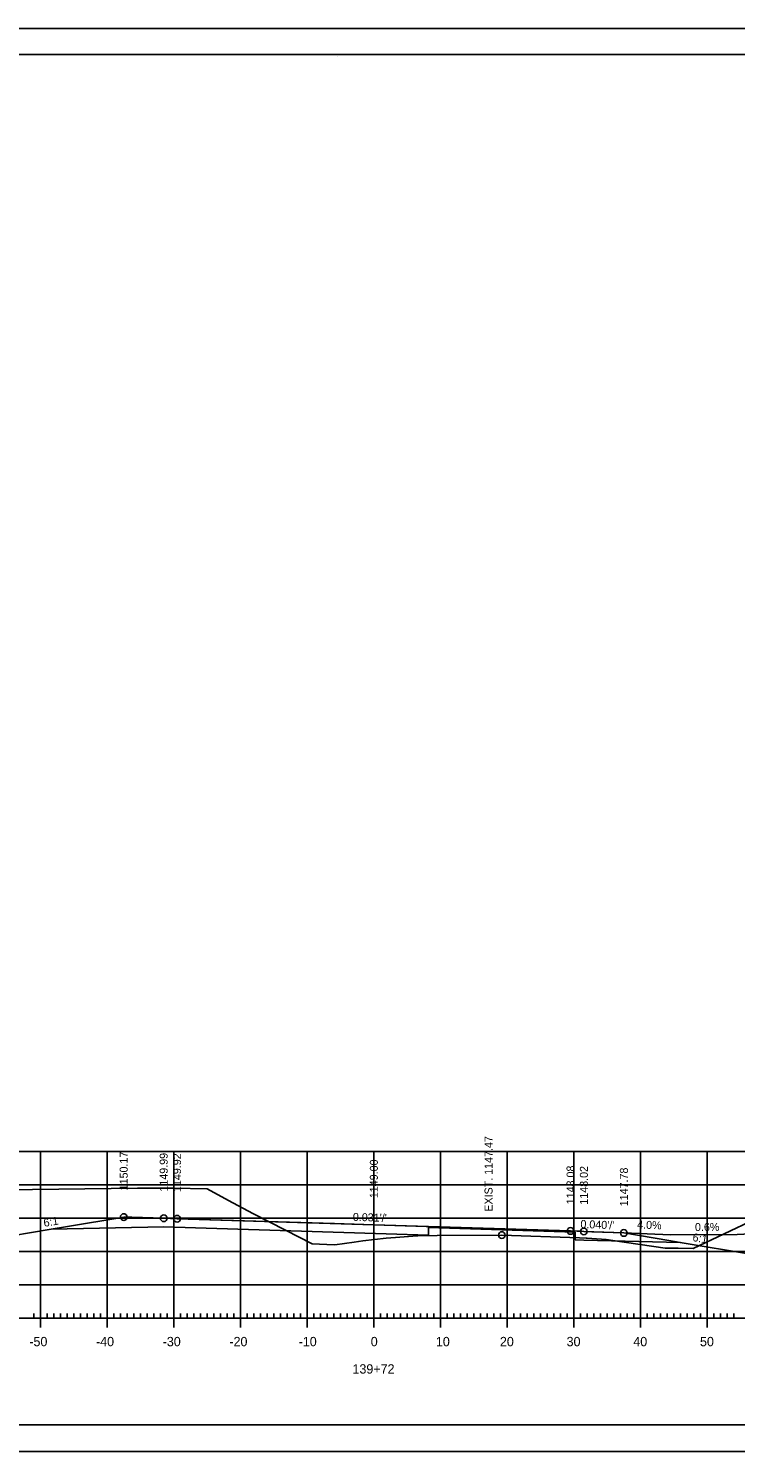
# Model space of a CAD drawing. Extents: x 1322838 to 1324533, y 339903 to 351025.
# Drawn here: x 1324156.2 to 1324262.2, y 342490.3 to 342703.6 of the extents above; entities that cross this region are included whole.
import ezdxf

# ---------------------------------------------------------------- set-up
doc = ezdxf.new("R2010")
doc.units = 0
for name, color, linetype in [('R_Alt Surface', 7, 'Continuous'), ('R_Axis', 7, 'Continuous'), ('R_Axis Annot', 7, 'Continuous'), ('R_Border', 7, 'Continuous'), ('R_Drive', 7, 'Continuous'), ('R_Exist Surface', 7, 'Continuous'), ('R_Fin Surface', 7, 'Continuous'), ('R_Fin Surface Annot', 7, 'Continuous'), ('R_Grid', 7, 'Continuous'), ('R_No Plot', 7, 'Continuous'), ('R_Xsect Elev', 7, 'Continuous')]:
    doc.layers.add(name, color=color, linetype=linetype)

msp = doc.modelspace()

# ---------------------------------------------------------------- linework, layer by layer
at = {"layer": 'R_Alt Surface'}
msp.add_lwpolyline([(1324159.55, 342523.6), (1324176.45, 342523.94), (1324216.15, 342522.7), (1324216.16, 342523.83), (1324238.15, 342523.14), (1324238.16, 342522.01), (1324239.46, 342521.97), (1324253.92, 342521.62)], dxfattribs=at)
at = {"layer": 'R_Axis'}
for p, q in [((1324157.96, 342508.85), (1324157.96, 342511.65)), ((1324167.96, 342508.85), (1324167.96, 342511.65)), ((1324177.96, 342508.85), (1324177.96, 342511.65)), ((1324187.96, 342508.85), (1324187.96, 342511.65)), ((1324197.96, 342508.85), (1324197.96, 342511.65)), ((1324207.96, 342508.85), (1324207.96, 342511.65)), ((1324217.96, 342508.85), (1324217.96, 342511.65)), ((1324227.96, 342508.85), (1324227.96, 342511.65)), ((1324237.96, 342508.85), (1324237.96, 342511.65)), ((1324247.96, 342508.85), (1324247.96, 342511.65)), ((1324257.96, 342508.85), (1324257.96, 342511.65)), ((1324067.96, 342510.25), (1324347.96, 342510.25)), ((1324156.96, 342510.25), (1324156.96, 342510.95)), ((1324158.96, 342510.25), (1324158.96, 342510.95)), ((1324159.96, 342510.25), (1324159.96, 342510.95)), ((1324160.96, 342510.25), (1324160.96, 342510.95)), ((1324161.96, 342510.25), (1324161.96, 342510.95)), ((1324162.96, 342510.25), (1324162.96, 342510.95)), ((1324163.96, 342510.25), (1324163.96, 342510.95)), ((1324164.96, 342510.25), (1324164.96, 342510.95)), ((1324165.96, 342510.25), (1324165.96, 342510.95)), ((1324166.96, 342510.25), (1324166.96, 342510.95)), ((1324168.96, 342510.25), (1324168.96, 342510.95)), ((1324169.96, 342510.25), (1324169.96, 342510.95)), ((1324170.96, 342510.25), (1324170.96, 342510.95)), ((1324171.96, 342510.25), (1324171.96, 342510.95)), ((1324172.96, 342510.25), (1324172.96, 342510.95)), ((1324173.96, 342510.25), (1324173.96, 342510.95)), ((1324174.96, 342510.25), (1324174.96, 342510.95)), ((1324175.96, 342510.25), (1324175.96, 342510.95)), ((1324176.96, 342510.25), (1324176.96, 342510.95)), ((1324178.96, 342510.25), (1324178.96, 342510.95)), ((1324179.96, 342510.25), (1324179.96, 342510.95)), ((1324180.96, 342510.25), (1324180.96, 342510.95)), ((1324181.96, 342510.25), (1324181.96, 342510.95)), ((1324182.96, 342510.25), (1324182.96, 342510.95)), ((1324183.96, 342510.25), (1324183.96, 342510.95)), ((1324184.96, 342510.25), (1324184.96, 342510.95)), ((1324185.96, 342510.25), (1324185.96, 342510.95)), ((1324186.96, 342510.25), (1324186.96, 342510.95)), ((1324188.96, 342510.25), (1324188.96, 342510.95)), ((1324189.96, 342510.25), (1324189.96, 342510.95)), ((1324190.96, 342510.25), (1324190.96, 342510.95)), ((1324191.96, 342510.25), (1324191.96, 342510.95)), ((1324192.96, 342510.25), (1324192.96, 342510.95)), ((1324193.96, 342510.25), (1324193.96, 342510.95)), ((1324194.96, 342510.25), (1324194.96, 342510.95)), ((1324195.96, 342510.25), (1324195.96, 342510.95)), ((1324196.96, 342510.25), (1324196.96, 342510.95)), ((1324198.96, 342510.25), (1324198.96, 342510.95)), ((1324199.96, 342510.25), (1324199.96, 342510.95)), ((1324200.96, 342510.25), (1324200.96, 342510.95)), ((1324201.96, 342510.25), (1324201.96, 342510.95)), ((1324202.96, 342510.25), (1324202.96, 342510.95)), ((1324203.96, 342510.25), (1324203.96, 342510.95)), ((1324204.96, 342510.25), (1324204.96, 342510.95)), ((1324205.96, 342510.25), (1324205.96, 342510.95)), ((1324206.96, 342510.25), (1324206.96, 342510.95)), ((1324208.96, 342510.25), (1324208.96, 342510.95)), ((1324209.96, 342510.25), (1324209.96, 342510.95)), ((1324210.96, 342510.25), (1324210.96, 342510.95)), ((1324211.96, 342510.25), (1324211.96, 342510.95)), ((1324212.96, 342510.25), (1324212.96, 342510.95)), ((1324213.96, 342510.25), (1324213.96, 342510.95)), ((1324214.96, 342510.25), (1324214.96, 342510.95)), ((1324215.96, 342510.25), (1324215.96, 342510.95)), ((1324216.96, 342510.25), (1324216.96, 342510.95)), ((1324218.96, 342510.25), (1324218.96, 342510.95)), ((1324219.96, 342510.25), (1324219.96, 342510.95)), ((1324220.96, 342510.25), (1324220.96, 342510.95)), ((1324221.96, 342510.25), (1324221.96, 342510.95)), ((1324222.96, 342510.25), (1324222.96, 342510.95)), ((1324223.96, 342510.25), (1324223.96, 342510.95)), ((1324224.96, 342510.25), (1324224.96, 342510.95)), ((1324225.96, 342510.25), (1324225.96, 342510.95)), ((1324226.96, 342510.25), (1324226.96, 342510.95)), ((1324228.96, 342510.25), (1324228.96, 342510.95)), ((1324229.96, 342510.25), (1324229.96, 342510.95)), ((1324230.96, 342510.25), (1324230.96, 342510.95)), ((1324231.96, 342510.25), (1324231.96, 342510.95)), ((1324232.96, 342510.25), (1324232.96, 342510.95)), ((1324233.96, 342510.25), (1324233.96, 342510.95)), ((1324234.96, 342510.25), (1324234.96, 342510.95)), ((1324235.96, 342510.25), (1324235.96, 342510.95)), ((1324236.96, 342510.25), (1324236.96, 342510.95)), ((1324238.96, 342510.25), (1324238.96, 342510.95)), ((1324239.96, 342510.25), (1324239.96, 342510.95)), ((1324240.96, 342510.25), (1324240.96, 342510.95)), ((1324241.96, 342510.25), (1324241.96, 342510.95)), ((1324242.96, 342510.25), (1324242.96, 342510.95)), ((1324243.96, 342510.25), (1324243.96, 342510.95)), ((1324244.96, 342510.25), (1324244.96, 342510.95)), ((1324245.96, 342510.25), (1324245.96, 342510.95)), ((1324246.96, 342510.25), (1324246.96, 342510.95)), ((1324248.96, 342510.25), (1324248.96, 342510.95)), ((1324249.96, 342510.25), (1324249.96, 342510.95)), ((1324250.96, 342510.25), (1324250.96, 342510.95)), ((1324251.96, 342510.25), (1324251.96, 342510.95)), ((1324252.96, 342510.25), (1324252.96, 342510.95)), ((1324253.96, 342510.25), (1324253.96, 342510.95)), ((1324254.96, 342510.25), (1324254.96, 342510.95)), ((1324255.96, 342510.25), (1324255.96, 342510.95)), ((1324256.96, 342510.25), (1324256.96, 342510.95)), ((1324258.96, 342510.25), (1324258.96, 342510.95)), ((1324259.96, 342510.25), (1324259.96, 342510.95)), ((1324260.96, 342510.25), (1324260.96, 342510.95)), ((1324261.96, 342510.25), (1324261.96, 342510.95))]:
    msp.add_line(p, q, dxfattribs=at)
at = {"layer": 'R_Border'}
for p, q in [((1324049.96, 342699.71), (1324366.14, 342699.71)), ((1324202.48, 342699.45), (1324202.48, 342699.45)), ((1324202.48, 342699.45), (1324202.48, 342699.45)), ((1324366.14, 342494.25), (1324049.96, 342494.25))]:
    msp.add_line(p, q, dxfattribs=at)
at = {"layer": 'R_Drive'}
msp.add_line((1324245.46, 342523.03), (1324252.45, 342522.75), dxfattribs=at)
msp.add_lwpolyline([(1324252.45, 342522.75), (1324262.45, 342522.8), (1324272.44, 342523.32), (1324277.43, 342523.58)], dxfattribs=at)
at = {"layer": 'R_Exist Surface'}
msp.add_lwpolyline([(1324137.02, 342529.32), (1324172.54, 342529.76), (1324177.9, 342529.73), (1324182.95, 342529.65), (1324186.15, 342527.92), (1324189.82, 342525.94), (1324194.69, 342523.46), (1324198.71, 342521.38), (1324200.91, 342521.3), (1324202.13, 342521.25), (1324205.03, 342521.66), (1324206.31, 342521.84), (1324209.79, 342522.23), (1324211.22, 342522.37), (1324213.81, 342522.55), (1324214.55, 342522.61), (1324217.47, 342522.64), (1324227.16, 342522.72), (1324238.8, 342522.3), (1324239.78, 342522.26), (1324239.96, 342522.25), (1324242.82, 342522.04), (1324243.78, 342521.89), (1324251.63, 342520.74), (1324253.6, 342520.73), (1324255.86, 342520.7), (1324265.13, 342525.08)], dxfattribs=at)
at = {"layer": 'R_Fin Surface'}
for points in [[(1324150.67, 342522.12), (1324159.55, 342523.6), (1324161.74, 342523.97), (1324170.45, 342525.42), (1324171.65, 342525.38), (1324176.45, 342525.23), (1324178.05, 342525.18), (1324178.45, 342525.17), (1324202.05, 342524.44), (1324207.96, 342524.25), (1324231.56, 342523.52), (1324237.46, 342523.33), (1324239.06, 342523.28), (1324239.46, 342523.27), (1324240.65, 342523.22), (1324245.46, 342523.03), (1324252.21, 342521.9), (1324253.92, 342521.62), (1324264.76, 342519.81), (1324267.46, 342519.36), (1324281.47, 342524.03), (1324285.01, 342525.21)], [(1324170.45, 342525.42), (1324176.45, 342525.23), (1324178.45, 342525.17), (1324207.96, 342524.25), (1324237.46, 342523.33), (1324239.46, 342523.27), (1324245.46, 342523.03)]]:
    msp.add_lwpolyline(points, dxfattribs=at)
at = {"layer": 'R_Grid'}
for p, q in [((1324067.96, 342535.25), (1324347.96, 342535.25)), ((1324157.96, 342510.25), (1324157.96, 342535.25)), ((1324167.96, 342510.25), (1324167.96, 342535.25)), ((1324177.96, 342510.25), (1324177.96, 342535.25)), ((1324187.96, 342510.25), (1324187.96, 342535.25)), ((1324197.96, 342510.25), (1324197.96, 342535.25)), ((1324207.96, 342510.25), (1324207.96, 342535.25)), ((1324217.96, 342510.25), (1324217.96, 342535.25)), ((1324227.96, 342510.25), (1324227.96, 342535.25)), ((1324237.96, 342510.25), (1324237.96, 342535.25)), ((1324247.96, 342510.25), (1324247.96, 342535.25)), ((1324257.96, 342510.25), (1324257.96, 342535.25)), ((1324067.96, 342530.25), (1324347.96, 342530.25)), ((1324067.96, 342525.25), (1324347.96, 342525.25)), ((1324067.96, 342520.25), (1324347.96, 342520.25)), ((1324067.96, 342515.25), (1324347.96, 342515.25)), ((1324067.96, 342510.25), (1324347.96, 342510.25))]:
    msp.add_line(p, q, dxfattribs=at)
at = {"layer": 'R_No Plot'}
for p, q in [((1324037.55, 342703.6), (1324370.89, 342703.6)), ((1324037.55, 342490.27), (1324370.89, 342490.27))]:
    msp.add_line(p, q, dxfattribs=at)
for points in [[(1324037.55, 342703.6), (1324370.89, 342703.6), (1324370.89, 342490.27), (1324037.55, 342490.27)], [(1324283.88, 342699.71), (1324303.5, 342699.71), (1324303.5, 342689.83), (1324319.61, 342689.83), (1324342.81, 342689.83), (1324342.93, 342661.67), (1324366.14, 342661.67), (1324366.14, 342494.25), (1324049.96, 342494.25), (1324049.96, 342699.71)]]:
    msp.add_lwpolyline(points, close=True, dxfattribs=at)
for centre in [(1324170.45, 342525.42), (1324176.45, 342525.23), (1324178.45, 342525.17), (1324227.16, 342522.72), (1324237.46, 342523.33), (1324239.46, 342523.27), (1324245.46, 342523.03)]:
    msp.add_circle(centre, 0.5, dxfattribs=at)

# ---------------------------------------------------------------- texts
at = {"layer": 'R_Axis Annot'}
for s, p in [('-50', (1324156.3, 342506.05)), ('-40', (1324166.3, 342506.05)), ('-30', (1324176.3, 342506.05)), ('-20', (1324186.3, 342506.05)), ('-10', (1324196.69, 342506.05)), ('0', (1324207.5, 342506.05)), ('10', (1324217.27, 342506.05)), ('20', (1324226.87, 342506.05)), ('30', (1324236.87, 342506.05)), ('40', (1324246.87, 342506.05)), ('50', (1324256.87, 342506.05)), ('139+72', (1324204.76, 342501.95))]:
    msp.add_text(s, height=1.4, dxfattribs=at).set_placement(p)
at = {"layer": 'R_Drive'}
for s, rotation, p in [('4.0% ', 357.7093, (1324247.43, 342523.71)), ('0.6% ', 0.3393, (1324256.12, 342523.32))]:
    msp.add_text(s, height=1.2, rotation=rotation, dxfattribs=at).set_placement(p)
at = {"layer": 'R_Fin Surface Annot'}
for s, rotation, p in [('1150.17', 90, (1324171.05, 342529.42)), ('1149.99', 90, (1324177.05, 342529.23)), ('1149.92', 90, (1324179.05, 342529.17)), ('1149.00', 90, (1324208.56, 342528.25)), ('1148.08', 90, (1324238.06, 342527.33)), ('1148.02', 90, (1324240.06, 342527.27)), ('1147.78', 90, (1324246.06, 342527.03)), ('6:1', 9.4615, (1324158.53, 342523.94)), ("0.031'/'", 358.2099, (1324204.8, 342524.85)), ("0.040'/'", 357.7093, (1324238.92, 342523.79)), ('6:1', 350.5369, (1324255.69, 342521.83))]:
    msp.add_text(s, height=1.2, rotation=rotation, dxfattribs=at).set_placement(p)
at = {"layer": 'R_Xsect Elev'}
msp.add_text('EXIST. 1147.47', height=1.2, rotation=90, dxfattribs=at).set_placement((1324225.76, 342526.22))

doc.saveas('drawing.dxf')
